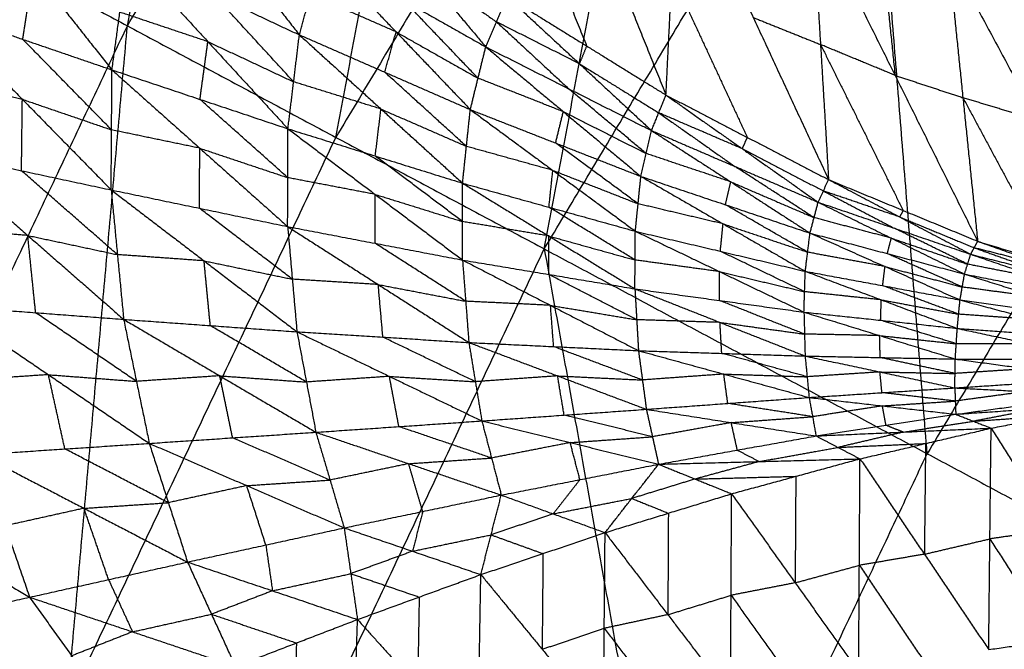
# Model space of a CAD drawing. Header units: millimetres. Extents: x -106 to 110, y -96 to 120.
# Tile 284 of 656: x -78.34 to -71.66, y 50.19 to 54.45. Entities that reach past the tile are written whole.
import ezdxf

# ---------------------------------------------------------------- set-up
doc = ezdxf.new("R2010")
doc.units = ezdxf.units.MM
doc.header["$MEASUREMENT"] = 0
doc.layers.add('Default', color=7, linetype='Continuous', true_color=0x000000)

msp = doc.modelspace()

# ---------------------------------------------------------------- linework, layer by layer
at = {"layer": 'Default'}
for points in [[(-77.6098, 54.411, 7.9444), (-76.6932, 59.1071, 8.5305), (-75.7767, 63.8032, 9.1165)], [(-77.6098, 54.411, 7.9444), (-75.3378, 58.2015, 7.9444), (-73.0659, 61.992, 7.9444)], [(-74.783, 52.9001, 6.9532), (-73.9245, 57.446, 7.4488), (-73.0659, 61.992, 7.9444)], [(-74.783, 52.9001, 6.9532), (-72.5919, 56.5557, 6.9532), (-70.4009, 60.2112, 6.9532)], [(-76.1964, 53.6555, 7.4488), (-75.7671, 55.9285, 7.6966), (-75.3378, 58.2015, 7.9444)], [(-73.9245, 57.446, 7.4488), (-75.0604, 55.5508, 7.4488), (-76.1964, 53.6555, 7.4488)], [(-72.1872, 51.5126, 6.2709), (-72.3896, 54.0341, 6.612), (-72.5919, 56.5557, 6.9532)], [(-80.485, 55.9478, 9.1165), (-79.0474, 55.1794, 8.5305), (-77.6098, 54.411, 7.9444)], [(-74.7806, 55.9869, 3.3485), (-74.3693, 54.9644, 3.6882), (-73.958, 53.942, 4.0279)], [(-77.3981, 55.5677, 4.6194), (-76.9209, 54.9588, 4.2273), (-76.4436, 54.3498, 3.8351)], [(-73.958, 53.942, 4.0279), (-73.9175, 54.7537, 3.4868), (-73.8769, 55.5654, 2.9456)], [(-73.8769, 55.5654, 2.9456), (-73.3662, 54.4673, 3.3021), (-72.8556, 53.3691, 3.6585)], [(-78.7799, 55.4553, 4.3486), (-78.247, 54.7839, 4.0264), (-77.7141, 54.1125, 3.7042)], [(-76.0778, 55.3371, 4.8434), (-75.6288, 54.8028, 4.4102), (-75.1799, 54.2685, 3.9769)], [(-74.9071, 55.2969, 3.8865), (-74.7015, 54.7857, 4.0563), (-74.4958, 54.2745, 4.2262)], [(-72.9651, 55.1997, 2.5707), (-72.9103, 54.2844, 3.1146), (-72.8556, 53.3691, 3.6585)], [(-72.9651, 55.1997, 2.5707), (-72.4049, 54.0756, 2.9614), (-71.8448, 52.9515, 3.3521)], [(-69.9962, 55.1682, 6.2709), (-71.0917, 53.3404, 6.2709), (-72.1872, 51.5126, 6.2709)], [(-72.5051, 55.0483, 2.3984), (-72.455, 54.562, 2.6799), (-72.4049, 54.0756, 2.9614)], [(-77.7141, 54.1125, 3.7042), (-77.6604, 54.5032, 3.8913), (-77.6067, 54.8939, 4.0784)], [(-77.6067, 54.8939, 4.0784), (-77.0638, 54.3037, 3.8024), (-76.521, 53.7135, 3.5264)], [(-77.6067, 54.8939, 4.0784), (-77.0252, 54.6219, 3.9567), (-76.4436, 54.3498, 3.8351)], [(-76.4436, 54.3498, 3.8351), (-76.3675, 54.6231, 4.0607), (-76.2914, 54.8965, 4.2863)], [(-76.2914, 54.8965, 4.2863), (-75.788, 54.3701, 3.9502), (-75.2846, 53.8437, 3.6141)], [(-76.2914, 54.8965, 4.2863), (-75.7356, 54.5825, 4.1316), (-75.1799, 54.2685, 3.9769)], [(-72.0451, 54.897, 2.2261), (-71.945, 53.9242, 2.7891), (-71.8448, 52.9515, 3.3521)], [(-72.0451, 54.897, 2.2261), (-71.4388, 53.7707, 2.6507), (-70.8324, 52.6444, 3.0754)], [(-78.3189, 54.3195, 3.8068), (-78.2829, 54.5517, 3.9166), (-78.247, 54.7839, 4.0264)], [(-75.6288, 54.8028, 4.4102), (-75.3678, 54.6203, 4.3054), (-75.1068, 54.4377, 4.2007)], [(-73.9175, 54.7537, 3.4868), (-73.6621, 54.2046, 3.665), (-73.4068, 53.6555, 3.8432)], [(-76.4823, 54.0317, 3.6808), (-76.7537, 54.3268, 3.8188), (-77.0252, 54.6219, 3.9567)], [(-75.788, 54.3701, 3.9502), (-76.0777, 54.4966, 4.0055), (-76.3675, 54.6231, 4.0607)], [(-75.1799, 54.2685, 3.9769), (-75.1068, 54.4377, 4.2007), (-75.0336, 54.6069, 4.4245)], [(-75.0336, 54.6069, 4.4245), (-74.5449, 54.1541, 4.0553), (-74.0561, 53.7014, 3.6862)], [(-75.0336, 54.6069, 4.4245), (-74.4958, 54.2745, 4.2262), (-73.958, 53.942, 4.0279)], [(-75.2322, 54.0561, 3.7955), (-75.4839, 54.3193, 3.9635), (-75.7356, 54.5825, 4.1316)], [(-78.9237, 54.5266, 3.9094), (-78.3217, 53.9132, 3.7094), (-77.7196, 53.2998, 3.5094)], [(-78.9237, 54.5266, 3.9094), (-78.3189, 54.3195, 3.8068), (-77.7141, 54.1125, 3.7042)], [(-77.0638, 54.3037, 3.8024), (-77.3621, 54.4035, 3.8468), (-77.6604, 54.5032, 3.8913)], [(-81.3887, 46.4212, 7.9444), (-79.4992, 50.4161, 7.9444), (-77.6098, 54.411, 7.9444)], [(-78.4274, 45.1946, 6.9532), (-78.0186, 49.8028, 7.4488), (-77.6098, 54.411, 7.9444)], [(-77.6098, 54.411, 7.9444), (-76.1964, 53.6555, 7.4488), (-74.783, 52.9001, 6.9532)], [(-75.1068, 54.4377, 4.2007), (-74.8624, 54.2113, 4.0161), (-74.618, 53.985, 3.8315)], [(-74.5449, 54.1541, 4.0553), (-74.8258, 54.2959, 4.128), (-75.1068, 54.4377, 4.2007)], [(-73.3662, 54.4673, 3.3021), (-73.1383, 54.3758, 3.2083), (-72.9103, 54.2844, 3.1146)], [(-76.521, 53.7135, 3.5264), (-76.4823, 54.0317, 3.6808), (-76.4436, 54.3498, 3.8351)], [(-76.4436, 54.3498, 3.8351), (-75.8904, 53.8475, 3.6019), (-75.3371, 53.3451, 3.3687)], [(-76.4436, 54.3498, 3.8351), (-75.8641, 54.0968, 3.7246), (-75.2846, 53.8437, 3.6141)], [(-75.8641, 54.0968, 3.7246), (-75.8261, 54.2334, 3.8374), (-75.788, 54.3701, 3.9502)], [(-75.788, 54.3701, 3.9502), (-75.5101, 54.2131, 3.8729), (-75.2322, 54.0561, 3.7955)], [(-77.7169, 53.7062, 3.6068), (-78.0179, 54.0129, 3.7068), (-78.3189, 54.3195, 3.8068)], [(-77.1175, 53.913, 3.6153), (-77.0907, 54.1084, 3.7089), (-77.0638, 54.3037, 3.8024)], [(-77.0638, 54.3037, 3.8024), (-76.7731, 54.1677, 3.7416), (-76.4823, 54.0317, 3.6808)], [(-74.4958, 54.2745, 4.2262), (-74.5204, 54.2143, 4.1408), (-74.5449, 54.1541, 4.0553)], [(-72.9103, 54.2844, 3.1146), (-72.6302, 53.7224, 3.31), (-72.3502, 53.1603, 3.5053)], [(-72.4049, 54.0756, 2.9614), (-72.6576, 54.18, 3.038), (-72.9103, 54.2844, 3.1146)], [(-75.2846, 53.8437, 3.6141), (-75.2322, 54.0561, 3.7955), (-75.1799, 54.2685, 3.9769)], [(-75.1799, 54.2685, 3.9769), (-74.654, 53.8297, 3.6926), (-74.1282, 53.3909, 3.4084)], [(-75.1799, 54.2685, 3.9769), (-74.618, 53.985, 3.8315), (-74.0561, 53.7014, 3.6862)], [(-74.5449, 54.1541, 4.0553), (-74.276, 53.9879, 3.9562), (-74.0071, 53.8217, 3.8571)], [(-77.7196, 53.2998, 3.5094), (-77.7169, 53.7062, 3.6068), (-77.7141, 54.1125, 3.7042)], [(-77.7141, 54.1125, 3.7042), (-77.1186, 53.5819, 3.5375), (-76.5231, 53.0512, 3.3709)], [(-77.7141, 54.1125, 3.7042), (-77.1175, 53.913, 3.6153), (-76.521, 53.7135, 3.5264)], [(-75.3109, 53.5944, 3.4914), (-75.5875, 53.8456, 3.608), (-75.8641, 54.0968, 3.7246)], [(-72.4049, 54.0756, 2.9614), (-72.1749, 53.9999, 2.8753), (-71.945, 53.9242, 2.7891)], [(-78.3217, 53.9132, 3.7094), (-78.6256, 53.9781, 3.7505), (-78.9295, 54.0431, 3.7916)], [(-75.8904, 53.8475, 3.6019), (-76.1863, 53.9396, 3.6414), (-76.4823, 54.0317, 3.6808)], [(-74.654, 53.8297, 3.6926), (-74.9431, 53.9429, 3.7441), (-75.2322, 54.0561, 3.7955)], [(-74.0922, 53.5461, 3.5473), (-74.3551, 53.7655, 3.6894), (-74.618, 53.985, 3.8315)], [(-74.0561, 53.7014, 3.6862), (-74.0071, 53.8217, 3.8571), (-73.958, 53.942, 4.0279)], [(-73.958, 53.942, 4.0279), (-73.4421, 53.579, 3.7209), (-72.9263, 53.216, 3.4139)], [(-73.958, 53.942, 4.0279), (-73.4068, 53.6555, 3.8432), (-72.8556, 53.3691, 3.6585)], [(-78.3275, 53.4297, 3.5916), (-78.3246, 53.6714, 3.6505), (-78.3217, 53.9132, 3.7094)], [(-78.3217, 53.9132, 3.7094), (-78.0193, 53.8097, 3.6581), (-77.7169, 53.7062, 3.6068)], [(-76.522, 53.3824, 3.4486), (-76.8198, 53.6477, 3.532), (-77.1175, 53.913, 3.6153)], [(-71.945, 53.9242, 2.7891), (-71.6418, 53.3611, 3.0014), (-71.3386, 52.798, 3.2137)], [(-71.4388, 53.7707, 2.6507), (-71.6919, 53.8475, 2.7199), (-71.945, 53.9242, 2.7891)], [(-75.929, 53.5293, 3.4476), (-75.9097, 53.6884, 3.5248), (-75.8904, 53.8475, 3.6019)], [(-75.8904, 53.8475, 3.6019), (-75.6006, 53.7209, 3.5467), (-75.3109, 53.5944, 3.4914)], [(-75.3371, 53.3451, 3.3687), (-75.3109, 53.5944, 3.4914), (-75.2846, 53.8437, 3.6141)], [(-75.2846, 53.8437, 3.6141), (-74.7252, 53.4318, 3.4186), (-74.1657, 53.0198, 3.2231)], [(-75.2846, 53.8437, 3.6141), (-74.7064, 53.6173, 3.5112), (-74.1282, 53.3909, 3.4084)], [(-74.7064, 53.6173, 3.5112), (-74.6802, 53.7235, 3.6019), (-74.654, 53.8297, 3.6926)], [(-74.654, 53.8297, 3.6926), (-74.3731, 53.6879, 3.6199), (-74.0922, 53.5461, 3.5473)], [(-74.0071, 53.8217, 3.8571), (-73.7491, 53.6402, 3.7036), (-73.4912, 53.4587, 3.5501)], [(-73.4421, 53.579, 3.7209), (-73.7246, 53.7003, 3.789), (-74.0071, 53.8217, 3.8571)], [(-77.1186, 53.5819, 3.5375), (-77.4177, 53.644, 3.5722), (-77.7169, 53.7062, 3.6068)], [(-76.5231, 53.0512, 3.3709), (-76.522, 53.3824, 3.4486), (-76.521, 53.7135, 3.5264)], [(-76.521, 53.7135, 3.5264), (-75.9293, 53.2691, 3.3881), (-75.3376, 52.8247, 3.2497)], [(-76.521, 53.7135, 3.5264), (-75.929, 53.5293, 3.4476), (-75.3371, 53.3451, 3.3687)], [(-74.1282, 53.3909, 3.4084), (-74.0922, 53.5461, 3.5473), (-74.0561, 53.7014, 3.6862)], [(-74.0561, 53.7014, 3.6862), (-73.5187, 53.3541, 3.45), (-72.9813, 53.0068, 3.2138)], [(-74.0561, 53.7014, 3.6862), (-73.4912, 53.4587, 3.5501), (-72.9263, 53.216, 3.4139)], [(-78.0186, 49.8028, 7.4488), (-77.1075, 51.7292, 7.4488), (-76.1964, 53.6555, 7.4488)], [(-74.147, 53.2053, 3.3157), (-74.4267, 53.4113, 3.4135), (-74.7064, 53.6173, 3.5112)], [(-73.4068, 53.6555, 3.8432), (-73.4245, 53.6173, 3.7821), (-73.4421, 53.579, 3.7209)], [(-78.9353, 53.5596, 3.6738), (-78.3275, 53.4297, 3.5916), (-77.7196, 53.2998, 3.5094)], [(-78.9353, 53.5596, 3.6738), (-78.2851, 52.9911, 3.5627), (-77.6349, 52.4225, 3.4517)], [(-77.1214, 53.1755, 3.4401), (-77.12, 53.3787, 3.4888), (-77.1186, 53.5819, 3.5375)], [(-77.1186, 53.5819, 3.5375), (-76.8203, 53.4821, 3.4931), (-76.522, 53.3824, 3.4486)], [(-74.7252, 53.4318, 3.4186), (-75.018, 53.5131, 3.455), (-75.3109, 53.5944, 3.4914)], [(-73.5187, 53.3541, 3.45), (-73.8054, 53.4501, 3.4986), (-74.0922, 53.5461, 3.5473)], [(-73.4421, 53.579, 3.7209), (-73.1665, 53.4358, 3.6286), (-72.8909, 53.2925, 3.5362)], [(-75.3374, 53.0849, 3.3092), (-75.6332, 53.3071, 3.3784), (-75.929, 53.5293, 3.4476)], [(-77.6773, 52.8612, 3.4805), (-78.0024, 53.1454, 3.5361), (-78.3275, 53.4297, 3.5916)], [(-74.7514, 53.1825, 3.2959), (-74.7383, 53.3071, 3.3573), (-74.7252, 53.4318, 3.4186)], [(-74.7252, 53.4318, 3.4186), (-74.4361, 53.3186, 3.3672), (-74.147, 53.2053, 3.3157)], [(-72.9538, 53.1114, 3.3139), (-73.2225, 53.2851, 3.432), (-73.4912, 53.4587, 3.5501)], [(-75.9293, 53.2691, 3.3881), (-76.2257, 53.3257, 3.4184), (-76.522, 53.3824, 3.4486)], [(-75.3376, 52.8247, 3.2497), (-75.3374, 53.0849, 3.3092), (-75.3371, 53.3451, 3.3687)], [(-75.3371, 53.3451, 3.3687), (-74.7529, 52.9873, 3.2532), (-74.1687, 52.6295, 3.1376)], [(-75.3371, 53.3451, 3.3687), (-74.7514, 53.1825, 3.2959), (-74.1657, 53.0198, 3.2231)], [(-74.1657, 53.0198, 3.2231), (-74.147, 53.2053, 3.3157), (-74.1282, 53.3909, 3.4084)], [(-74.1282, 53.3909, 3.4084), (-73.5709, 53.0695, 3.2456), (-73.0135, 52.7481, 3.0829)], [(-74.1282, 53.3909, 3.4084), (-73.5547, 53.1989, 3.3111), (-72.9813, 53.0068, 3.2138)], [(-73.5547, 53.1989, 3.3111), (-73.5367, 53.2765, 3.3805), (-73.5187, 53.3541, 3.45)], [(-73.5187, 53.3541, 3.45), (-73.2362, 53.2328, 3.3819), (-72.9538, 53.1114, 3.3139)], [(-72.9263, 53.216, 3.4139), (-72.8909, 53.2925, 3.5362), (-72.8556, 53.3691, 3.6585)], [(-72.8556, 53.3691, 3.6585), (-72.3738, 53.1163, 3.4201), (-71.8921, 52.8634, 3.1817)], [(-72.8556, 53.3691, 3.6585), (-72.3502, 53.1603, 3.5053), (-71.8448, 52.9515, 3.3521)], [(-77.7196, 53.2998, 3.5094), (-77.6773, 52.8612, 3.4805), (-77.6349, 52.4225, 3.4517)], [(-77.7196, 53.2998, 3.5094), (-77.1214, 53.1755, 3.4401), (-76.5231, 53.0512, 3.3709)], [(-77.7196, 53.2998, 3.5094), (-77.0898, 52.819, 3.4206), (-76.46, 52.3383, 3.3318)], [(-72.8909, 53.2925, 3.5362), (-72.6501, 53.1661, 3.417), (-72.4092, 53.0397, 3.2978)], [(-72.3738, 53.1163, 3.4201), (-72.6324, 53.2044, 3.4782), (-72.8909, 53.2925, 3.5362)], [(-75.9304, 52.938, 3.3103), (-75.9298, 53.1035, 3.3492), (-75.9293, 53.2691, 3.3881)], [(-75.9293, 53.2691, 3.3881), (-75.6333, 53.177, 3.3486), (-75.3374, 53.0849, 3.3092)], [(-73.5709, 53.0695, 3.2456), (-73.8589, 53.1374, 3.2807), (-74.147, 53.2053, 3.3157)], [(-72.9813, 53.0068, 3.2138), (-72.9538, 53.1114, 3.3139), (-72.9263, 53.216, 3.4139)], [(-72.9263, 53.216, 3.4139), (-72.43, 52.9727, 3.2275), (-71.9338, 52.7294, 3.0411)], [(-72.9263, 53.216, 3.4139), (-72.4092, 53.0397, 3.2978), (-71.8921, 52.8634, 3.1817)], [(-76.4916, 52.6948, 3.3513), (-76.8065, 52.9351, 3.3957), (-77.1214, 53.1755, 3.4401)], [(-74.1672, 52.8246, 3.1804), (-74.4593, 53.0036, 3.2382), (-74.7514, 53.1825, 3.2959)], [(-72.9974, 52.8775, 3.1484), (-73.2761, 53.0382, 3.2297), (-73.5547, 53.1989, 3.3111)], [(-72.3502, 53.1603, 3.5053), (-72.362, 53.1383, 3.4627), (-72.3738, 53.1163, 3.4201)], [(-74.7529, 52.9873, 3.2532), (-75.0451, 53.0361, 3.2812), (-75.3374, 53.0849, 3.3092)], [(-72.43, 52.9727, 3.2275), (-72.6919, 53.0421, 3.2707), (-72.9538, 53.1114, 3.3139)], [(-72.3738, 53.1163, 3.4201), (-72.1211, 53.0119, 3.3435), (-71.8684, 52.9075, 3.2669)], [(-78.2851, 52.9911, 3.5627), (-78.5835, 53.0137, 3.5983), (-78.8819, 53.0363, 3.6339)], [(-76.5231, 53.0512, 3.3709), (-76.4916, 52.6948, 3.3513), (-76.46, 52.3383, 3.3318)], [(-76.5231, 53.0512, 3.3709), (-75.9304, 52.938, 3.3103), (-75.3376, 52.8247, 3.2497)], [(-76.5231, 53.0512, 3.3709), (-75.9088, 52.6585, 3.2982), (-75.2945, 52.2658, 3.2256)], [(-74.1687, 52.6295, 3.1376), (-74.1672, 52.8246, 3.1804), (-74.1657, 53.0198, 3.2231)], [(-74.1657, 53.0198, 3.2231), (-73.5941, 52.7457, 3.125), (-73.0225, 52.4715, 3.0268)], [(-74.1657, 53.0198, 3.2231), (-73.5896, 52.884, 3.153), (-73.0135, 52.7481, 3.0829)], [(-73.5896, 52.884, 3.153), (-73.5802, 52.9767, 3.1993), (-73.5709, 53.0695, 3.2456)], [(-73.5709, 53.0695, 3.2456), (-73.2841, 52.9735, 3.197), (-72.9974, 52.8775, 3.1484)], [(-73.0135, 52.7481, 3.0829), (-72.9974, 52.8775, 3.1484), (-72.9813, 53.0068, 3.2138)], [(-72.9813, 53.0068, 3.2138), (-72.4728, 52.7803, 3.0829), (-71.9644, 52.5538, 2.9519)], [(-72.9813, 53.0068, 3.2138), (-72.4575, 52.8681, 3.1275), (-71.9338, 52.7294, 3.0411)], [(-71.913, 52.7964, 3.1114), (-72.1611, 52.918, 3.2046), (-72.4092, 53.0397, 3.2978)], [(-78.2317, 52.4677, 3.5228), (-78.2584, 52.7294, 3.5428), (-78.2851, 52.9911, 3.5627)], [(-78.2851, 52.9911, 3.5627), (-77.9812, 52.9261, 3.5216), (-77.6773, 52.8612, 3.4805)], [(-75.316, 52.5453, 3.2377), (-75.6232, 52.7416, 3.274), (-75.9304, 52.938, 3.3103)], [(-74.7532, 52.7271, 3.1937), (-74.753, 52.8572, 3.2234), (-74.7529, 52.9873, 3.2532)], [(-74.7529, 52.9873, 3.2532), (-74.4601, 52.906, 3.2168), (-74.1672, 52.8246, 3.1804)], [(-72.4575, 52.8681, 3.1275), (-72.4438, 52.9204, 3.1775), (-72.43, 52.9727, 3.2275)], [(-72.43, 52.9727, 3.2275), (-72.1715, 52.8845, 3.1695), (-71.913, 52.7964, 3.1114)], [(-71.8921, 52.8634, 3.1817), (-71.8684, 52.9075, 3.2669), (-71.8448, 52.9515, 3.3521)], [(-71.8448, 52.9515, 3.3521), (-71.3559, 52.778, 3.1584), (-70.8671, 52.6044, 2.9646)], [(-71.8448, 52.9515, 3.3521), (-71.3386, 52.798, 3.2137), (-70.8324, 52.6444, 3.0754)], [(-78.4274, 45.1946, 6.9532), (-76.6052, 49.0473, 6.9532), (-74.783, 52.9001, 6.9532)], [(-74.783, 52.9001, 6.9532), (-73.886, 47.921, 6.2709), (-72.9889, 42.9419, 5.5886)], [(-74.783, 52.9001, 6.9532), (-72.1872, 51.5126, 6.2709), (-69.5915, 50.1251, 5.5886)], [(-73.018, 52.6098, 3.0549), (-73.3038, 52.7469, 3.1039), (-73.5896, 52.884, 3.153)], [(-72.4728, 52.7803, 3.0829), (-72.7351, 52.8289, 3.1156), (-72.9974, 52.8775, 3.1484)], [(-71.8684, 52.9075, 3.2669), (-71.624, 52.8207, 3.1701), (-71.3796, 52.7339, 3.0732)], [(-71.3559, 52.778, 3.1584), (-71.6122, 52.8427, 3.2126), (-71.8684, 52.9075, 3.2669)], [(-77.0898, 52.819, 3.4206), (-77.3836, 52.8401, 3.4506), (-77.6773, 52.8612, 3.4805)], [(-77.0475, 52.3804, 3.3917), (-77.0687, 52.5997, 3.4062), (-77.0898, 52.819, 3.4206)], [(-77.0898, 52.819, 3.4206), (-76.7907, 52.7569, 3.386), (-76.4916, 52.6948, 3.3513)], [(-75.3376, 52.8247, 3.2497), (-75.316, 52.5453, 3.2377), (-75.2945, 52.2658, 3.2256)], [(-75.3376, 52.8247, 3.2497), (-74.7532, 52.7271, 3.1937), (-74.1687, 52.6295, 3.1376)], [(-75.3376, 52.8247, 3.2497), (-74.7411, 52.5176, 3.1875), (-74.1446, 52.2105, 3.1254)], [(-73.5941, 52.7457, 3.125), (-73.8807, 52.7852, 3.1527), (-74.1672, 52.8246, 3.1804)], [(-71.9491, 52.6416, 2.9965), (-72.2033, 52.7548, 3.062), (-72.4575, 52.8681, 3.1275)], [(-71.9338, 52.7294, 3.0411), (-71.913, 52.7964, 3.1114), (-71.8921, 52.8634, 3.1817)], [(-71.8921, 52.8634, 3.1817), (-71.3974, 52.6953, 3.0267), (-70.9028, 52.5271, 2.8716)], [(-71.8921, 52.8634, 3.1817), (-71.3796, 52.7339, 3.0732), (-70.8671, 52.6044, 2.9646)], [(-73.5956, 52.5505, 3.0822), (-73.5949, 52.6481, 3.1036), (-73.5941, 52.7457, 3.125)], [(-73.5941, 52.7457, 3.125), (-73.3061, 52.6777, 3.0899), (-73.018, 52.6098, 3.0549)], [(-73.0225, 52.4715, 3.0268), (-73.018, 52.6098, 3.0549), (-73.0135, 52.7481, 3.0829)], [(-73.0135, 52.7481, 3.0829), (-72.4983, 52.5547, 3.0007), (-71.9831, 52.3614, 2.9184)], [(-73.0135, 52.7481, 3.0829), (-72.489, 52.6509, 3.0174), (-71.9644, 52.5538, 2.9519)], [(-72.489, 52.6509, 3.0174), (-72.4809, 52.7156, 3.0502), (-72.4728, 52.7803, 3.0829)], [(-72.4728, 52.7803, 3.0829), (-72.211, 52.7109, 3.0397), (-71.9491, 52.6416, 2.9965)], [(-71.3974, 52.6953, 3.0267), (-71.6552, 52.7458, 3.069), (-71.913, 52.7964, 3.1114)], [(-75.9088, 52.6585, 3.2982), (-76.2002, 52.6766, 3.3248), (-76.4916, 52.6948, 3.3513)], [(-74.1566, 52.42, 3.1315), (-74.4549, 52.5735, 3.1626), (-74.7532, 52.7271, 3.1937)], [(-71.9644, 52.5538, 2.9519), (-71.9491, 52.6416, 2.9965), (-71.9338, 52.7294, 3.0411)], [(-71.9338, 52.7294, 3.0411), (-71.4345, 52.5724, 2.9283), (-70.9353, 52.4154, 2.8154)], [(-71.9338, 52.7294, 3.0411), (-71.4183, 52.6282, 2.9564), (-70.9028, 52.5271, 2.8716)], [(-75.8772, 52.302, 3.2787), (-75.893, 52.4803, 3.2885), (-75.9088, 52.6585, 3.2982)], [(-75.9088, 52.6585, 3.2982), (-75.6124, 52.6019, 3.2679), (-75.316, 52.5453, 3.2377)], [(-74.1687, 52.6295, 3.1376), (-74.1566, 52.42, 3.1315), (-74.1446, 52.2105, 3.1254)], [(-74.1687, 52.6295, 3.1376), (-73.5956, 52.5505, 3.0822), (-73.0225, 52.4715, 3.0268)], [(-74.1687, 52.6295, 3.1376), (-73.5918, 52.4019, 3.0804), (-73.0149, 52.1742, 3.0232)], [(-72.4983, 52.5547, 3.0007), (-72.7582, 52.5823, 3.0278), (-73.018, 52.6098, 3.0549)], [(-71.9738, 52.4576, 2.9352), (-72.2314, 52.5543, 2.9763), (-72.489, 52.6509, 3.0174)], [(-71.4345, 52.5724, 2.9283), (-71.6918, 52.607, 2.9624), (-71.9491, 52.6416, 2.9965)], [(-74.7411, 52.5176, 3.1875), (-75.0286, 52.5314, 3.2126), (-75.316, 52.5453, 3.2377)], [(-73.0187, 52.3229, 3.025), (-73.3072, 52.4367, 3.0536), (-73.5956, 52.5505, 3.0822)], [(-72.5028, 52.4165, 2.9726), (-72.5006, 52.4856, 2.9866), (-72.4983, 52.5547, 3.0007)], [(-72.4983, 52.5547, 3.0007), (-72.236, 52.5062, 2.9679), (-71.9738, 52.4576, 2.9352)], [(-71.9831, 52.3614, 2.9184), (-71.9738, 52.4576, 2.9352), (-71.9644, 52.5538, 2.9519)], [(-71.9644, 52.5538, 2.9519), (-71.4638, 52.421, 2.8755), (-70.9632, 52.2882, 2.7992)], [(-71.9644, 52.5538, 2.9519), (-71.4499, 52.4846, 2.8837), (-70.9353, 52.4154, 2.8154)], [(-78.8285, 52.5129, 3.594), (-78.2317, 52.4677, 3.5228), (-77.6349, 52.4225, 3.4517)], [(-78.8285, 52.5129, 3.594), (-78.1448, 52.0477, 3.5799), (-77.4612, 51.5825, 3.5657)], [(-74.7195, 52.2381, 3.1755), (-74.7303, 52.3779, 3.1815), (-74.7411, 52.5176, 3.1875)], [(-74.7411, 52.5176, 3.1875), (-74.4489, 52.4688, 3.1595), (-74.1566, 52.42, 3.1315)], [(-73.0225, 52.4715, 3.0268), (-73.0187, 52.3229, 3.025), (-73.0149, 52.1742, 3.0232)], [(-73.0225, 52.4715, 3.0268), (-72.5095, 52.3127, 2.9743), (-71.9965, 52.1538, 2.9219)], [(-73.0225, 52.4715, 3.0268), (-72.5028, 52.4165, 2.9726), (-71.9831, 52.3614, 2.9184)], [(-77.5481, 52.0025, 3.5087), (-77.8899, 52.2351, 3.5158), (-78.2317, 52.4677, 3.5228)], [(-77.6349, 52.4225, 3.4517), (-77.5481, 52.0025, 3.5087), (-77.4612, 51.5825, 3.5657)], [(-77.6349, 52.4225, 3.4517), (-77.0475, 52.3804, 3.3917), (-76.46, 52.3383, 3.3318)], [(-77.6349, 52.4225, 3.4517), (-76.9832, 52.0402, 3.4449), (-76.3316, 51.6579, 3.4381)], [(-73.5918, 52.4019, 3.0804), (-73.8742, 52.4109, 3.106), (-74.1566, 52.42, 3.1315)], [(-71.9898, 52.2576, 2.9202), (-72.2463, 52.337, 2.9464), (-72.5028, 52.4165, 2.9726)], [(-71.4638, 52.421, 2.8755), (-71.7188, 52.4393, 2.9054), (-71.9738, 52.4576, 2.9352)], [(-76.3958, 51.9981, 3.3849), (-76.7216, 52.1892, 3.3883), (-77.0475, 52.3804, 3.3917)], [(-76.46, 52.3383, 3.3318), (-76.3958, 51.9981, 3.3849), (-76.3316, 51.6579, 3.4381)], [(-76.46, 52.3383, 3.3318), (-75.8772, 52.302, 3.2787), (-75.2945, 52.2658, 3.2256)], [(-76.46, 52.3383, 3.3318), (-75.8332, 52.0364, 3.3259), (-75.2065, 51.7345, 3.3201)], [(-73.5797, 52.1924, 3.0743), (-73.5858, 52.2971, 3.0774), (-73.5918, 52.4019, 3.0804)], [(-73.5918, 52.4019, 3.0804), (-73.3053, 52.3624, 3.0527), (-73.0187, 52.3229, 3.025)], [(-71.9965, 52.1538, 2.9219), (-71.9898, 52.2576, 2.9202), (-71.9831, 52.3614, 2.9184)], [(-71.9831, 52.3614, 2.9184), (-71.4882, 52.2561, 2.8628), (-70.9932, 52.1507, 2.8072)], [(-71.9831, 52.3614, 2.9184), (-71.4732, 52.3248, 2.8588), (-70.9632, 52.2882, 2.7992)], [(-75.2505, 52.0002, 3.2728), (-75.5638, 52.1511, 3.2758), (-75.8772, 52.302, 3.2787)], [(-72.5095, 52.3127, 2.9743), (-72.7641, 52.3178, 2.9997), (-73.0187, 52.3229, 3.025)], [(-72.5057, 52.164, 2.9726), (-72.5076, 52.2384, 2.9735), (-72.5095, 52.3127, 2.9743)], [(-72.5095, 52.3127, 2.9743), (-72.2497, 52.2851, 2.9473), (-71.9898, 52.2576, 2.9202)], [(-75.2945, 52.2658, 3.2256), (-75.2505, 52.0002, 3.2728), (-75.2065, 51.7345, 3.3201)], [(-75.2945, 52.2658, 3.2256), (-74.7195, 52.2381, 3.1755), (-74.1446, 52.2105, 3.1254)], [(-75.2945, 52.2658, 3.2256), (-74.6927, 52.0396, 3.2156), (-74.091, 51.8134, 3.2056)], [(-74.1178, 52.0119, 3.1655), (-74.4186, 52.125, 3.1705), (-74.7195, 52.2381, 3.1755)], [(-74.1446, 52.2105, 3.1254), (-74.1178, 52.0119, 3.1655), (-74.091, 51.8134, 3.2056)], [(-74.1446, 52.2105, 3.1254), (-73.5797, 52.1924, 3.0743), (-73.0149, 52.1742, 3.0232)], [(-74.1446, 52.2105, 3.1254), (-73.566, 52.0519, 3.1066), (-72.9875, 51.8934, 3.0878)], [(-71.4882, 52.2561, 2.8628), (-71.739, 52.2568, 2.8915), (-71.9898, 52.2576, 2.9202)], [(-73.0012, 52.0338, 3.0555), (-73.2905, 52.1131, 3.0649), (-73.5797, 52.1924, 3.0743)], [(-73.0149, 52.1742, 3.0232), (-73.0012, 52.0338, 3.0555), (-72.9875, 51.8934, 3.0878)], [(-73.0149, 52.1742, 3.0232), (-72.5074, 52.0663, 2.9991), (-71.9998, 51.9583, 2.975)], [(-73.0149, 52.1742, 3.0232), (-72.5057, 52.164, 2.9726), (-71.9965, 52.1538, 2.9219)], [(-71.9981, 52.0561, 2.9484), (-72.2519, 52.11, 2.9605), (-72.5057, 52.164, 2.9726)], [(-71.9998, 51.9583, 2.975), (-71.9981, 52.0561, 2.9484), (-71.9965, 52.1538, 2.9219)], [(-71.9965, 52.1538, 2.9219), (-71.508, 52.088, 2.8859), (-71.0194, 52.0223, 2.8498)], [(-71.9965, 52.1538, 2.9219), (-71.4949, 52.1523, 2.8646), (-70.9932, 52.1507, 2.8072)], [(-71.508, 52.088, 2.8859), (-71.753, 52.0721, 2.9171), (-71.9981, 52.0561, 2.9484)], [(-78.1448, 52.0477, 3.5799), (-78.431, 52.0289, 3.6162), (-78.7171, 52.0101, 3.6526)], [(-78.0335, 51.5449, 3.6385), (-78.0892, 51.7963, 3.6092), (-78.1448, 52.0477, 3.5799)], [(-78.1448, 52.0477, 3.5799), (-77.8465, 52.0251, 3.5443), (-77.5481, 52.0025, 3.5087)], [(-76.9832, 52.0402, 3.4449), (-77.2657, 52.0214, 3.4768), (-77.5481, 52.0025, 3.5087)], [(-76.8964, 51.6202, 3.5019), (-76.9398, 51.8302, 3.4734), (-76.9832, 52.0402, 3.4449)], [(-76.9832, 52.0402, 3.4449), (-76.6895, 52.0191, 3.4149), (-76.3958, 51.9981, 3.3849)], [(-75.8332, 52.0364, 3.3259), (-76.1145, 52.0172, 3.3554), (-76.3958, 51.9981, 3.3849)], [(-75.769, 51.6962, 3.3791), (-75.8011, 51.8663, 3.3525), (-75.8332, 52.0364, 3.3259)], [(-75.8332, 52.0364, 3.3259), (-75.5418, 52.0183, 3.2994), (-75.2505, 52.0002, 3.2728)], [(-74.6927, 52.0396, 3.2156), (-74.9716, 52.0199, 3.2442), (-75.2505, 52.0002, 3.2728)], [(-74.6487, 51.774, 3.2628), (-74.6707, 51.9068, 3.2392), (-74.6927, 52.0396, 3.2156)], [(-74.6927, 52.0396, 3.2156), (-74.4052, 52.0258, 3.1905), (-74.1178, 52.0119, 3.1655)], [(-73.566, 52.0519, 3.1066), (-73.8419, 52.0319, 3.136), (-74.1178, 52.0119, 3.1655)], [(-73.5392, 51.8534, 3.1467), (-73.5526, 51.9527, 3.1266), (-73.566, 52.0519, 3.1066)], [(-73.566, 52.0519, 3.1066), (-73.2836, 52.0429, 3.0811), (-73.0012, 52.0338, 3.0555)], [(-72.5074, 52.0663, 2.9991), (-72.7543, 52.05, 3.0273), (-73.0012, 52.0338, 3.0555)], [(-72.4936, 51.9259, 3.0314), (-72.5005, 51.9961, 3.0153), (-72.5074, 52.0663, 2.9991)], [(-72.5074, 52.0663, 2.9991), (-72.2527, 52.0612, 2.9738), (-71.9981, 52.0561, 2.9484)], [(-71.9998, 51.9583, 2.975), (-71.5096, 51.9903, 2.9124), (-71.0194, 52.0223, 2.8498)], [(-72.9875, 51.8934, 3.0878), (-72.4936, 51.9259, 3.0314), (-71.9998, 51.9583, 2.975)], [(-71.9998, 51.9583, 2.975), (-71.9965, 51.869, 3.0263), (-71.9932, 51.7797, 3.0776)], [(-71.9998, 51.9583, 2.975), (-71.5209, 51.9332, 2.9509), (-71.042, 51.9082, 2.9269)], [(-74.091, 51.8134, 3.2056), (-73.5392, 51.8534, 3.1467), (-72.9875, 51.8934, 3.0878)], [(-72.9875, 51.8934, 3.0878), (-72.9641, 51.7632, 3.1541), (-72.9406, 51.6329, 3.2204)], [(-72.9875, 51.8934, 3.0878), (-72.4904, 51.8366, 3.0827), (-71.9932, 51.7797, 3.0776)], [(-71.9965, 51.869, 3.0263), (-72.2451, 51.8974, 3.0288), (-72.4936, 51.9259, 3.0314)], [(-71.5209, 51.9332, 2.9509), (-71.7587, 51.9011, 2.9886), (-71.9965, 51.869, 3.0263)], [(-71.9932, 51.7797, 3.0776), (-71.5176, 51.844, 3.0022), (-71.042, 51.9082, 2.9269)], [(-75.2065, 51.7345, 3.3201), (-74.6487, 51.774, 3.2628), (-74.091, 51.8134, 3.2056)], [(-74.091, 51.8134, 3.2056), (-74.0497, 51.6273, 3.2918), (-74.0084, 51.4411, 3.378)], [(-74.091, 51.8134, 3.2056), (-73.5158, 51.7232, 3.213), (-72.9406, 51.6329, 3.2204)], [(-72.9641, 51.7632, 3.1541), (-73.2516, 51.8083, 3.1504), (-73.5392, 51.8534, 3.1467)], [(-72.4904, 51.8366, 3.0827), (-72.7272, 51.7999, 3.1184), (-72.9641, 51.7632, 3.1541)], [(-72.4904, 51.8366, 3.0827), (-72.2434, 51.8528, 3.0545), (-71.9965, 51.869, 3.0263)], [(-72.4669, 51.7063, 3.149), (-72.4786, 51.7715, 3.1158), (-72.4904, 51.8366, 3.0827)], [(-71.9932, 51.7797, 3.0776), (-71.4223, 51.8194, 3.0293), (-70.8515, 51.8591, 2.981)], [(-71.4223, 51.8194, 3.0293), (-71.6479, 51.776, 3.0755), (-71.8734, 51.7326, 3.1217)], [(-71.7536, 51.6855, 3.1657), (-71.3025, 51.7723, 3.0733), (-70.8515, 51.8591, 2.981)], [(-74.0497, 51.6273, 3.2918), (-74.3492, 51.7006, 3.2773), (-74.6487, 51.774, 3.2628)], [(-73.5158, 51.7232, 3.213), (-73.2399, 51.7432, 3.1835), (-72.9641, 51.7632, 3.1541)], [(-72.9406, 51.6329, 3.2204), (-72.4669, 51.7063, 3.149), (-71.9932, 51.7797, 3.0776)], [(-71.9932, 51.7797, 3.0776), (-71.8734, 51.7326, 3.1217), (-71.7536, 51.6855, 3.1657)], [(-71.8734, 51.7326, 3.1217), (-71.588, 51.7525, 3.0975), (-71.3025, 51.7723, 3.0733)], [(-76.3316, 51.6579, 3.4381), (-75.769, 51.6962, 3.3791), (-75.2065, 51.7345, 3.3201)], [(-75.1406, 51.4834, 3.4266), (-75.4548, 51.5898, 3.4029), (-75.769, 51.6962, 3.3791)], [(-75.2065, 51.7345, 3.3201), (-75.1406, 51.4834, 3.4266), (-75.0747, 51.2322, 3.5332)], [(-75.2065, 51.7345, 3.3201), (-74.6074, 51.5878, 3.3491), (-74.0084, 51.4411, 3.378)], [(-73.5158, 51.7232, 3.213), (-73.7827, 51.6752, 3.2524), (-74.0497, 51.6273, 3.2918)], [(-73.4745, 51.537, 3.2992), (-73.4951, 51.6301, 3.2561), (-73.5158, 51.7232, 3.213)], [(-72.9406, 51.6329, 3.2204), (-72.3471, 51.6592, 3.193), (-71.7536, 51.6855, 3.1657)], [(-72.6426, 51.4777, 3.3509), (-72.1981, 51.5816, 3.2583), (-71.7536, 51.6855, 3.1657)], [(-72.4669, 51.7063, 3.149), (-72.407, 51.6828, 3.171), (-72.3471, 51.6592, 3.193)], [(-72.3471, 51.6592, 3.193), (-72.1103, 51.6959, 3.1574), (-71.8734, 51.7326, 3.1217)], [(-71.7699, 50.1856, 1.4521), (-71.7617, 50.9356, 2.3089), (-71.7536, 51.6855, 3.1657)], [(-71.7536, 51.6855, 3.1657), (-71.3153, 50.9994, 2.1959), (-70.877, 50.3132, 1.226)], [(-77.4612, 51.5825, 3.5657), (-76.8964, 51.6202, 3.5019), (-76.3316, 51.6579, 3.4381)], [(-76.2357, 51.334, 3.5641), (-76.5661, 51.4771, 3.533), (-76.8964, 51.6202, 3.5019)], [(-76.3316, 51.6579, 3.4381), (-76.2357, 51.334, 3.5641), (-76.1399, 51.0101, 3.6901)], [(-76.3316, 51.6579, 3.4381), (-75.7031, 51.445, 3.4856), (-75.0747, 51.2322, 3.5332)], [(-74.6074, 51.5878, 3.3491), (-74.3286, 51.6075, 3.3204), (-74.0497, 51.6273, 3.2918)], [(-74.0084, 51.4411, 3.378), (-73.4745, 51.537, 3.2992), (-72.9406, 51.6329, 3.2204)], [(-72.9406, 51.6329, 3.2204), (-72.7916, 51.5553, 3.2856), (-72.6426, 51.4777, 3.3509)], [(-72.3471, 51.6592, 3.193), (-72.5694, 51.6073, 3.2393), (-72.7916, 51.5553, 3.2856)], [(-78.6057, 51.5072, 3.7112), (-78.0335, 51.5449, 3.6385), (-77.4612, 51.5825, 3.5657)], [(-77.3316, 51.1805, 3.7093), (-77.6825, 51.3627, 3.6739), (-78.0335, 51.5449, 3.6385)], [(-77.4612, 51.5825, 3.5657), (-77.3316, 51.1805, 3.7093), (-77.202, 50.7785, 3.8529)], [(-77.4612, 51.5825, 3.5657), (-76.8006, 51.2963, 3.6279), (-76.1399, 51.0101, 3.6901)], [(-74.6074, 51.5878, 3.3491), (-74.874, 51.5356, 3.3878), (-75.1406, 51.4834, 3.4266)], [(-74.5415, 51.3367, 3.4556), (-74.5745, 51.4622, 3.4023), (-74.6074, 51.5878, 3.3491)], [(-73.4745, 51.537, 3.2992), (-73.4, 51.4982, 3.3318), (-73.3255, 51.4594, 3.3644)], [(-73.3255, 51.4594, 3.3644), (-73.0585, 51.5074, 3.325), (-72.7916, 51.5553, 3.2856)], [(-72.7916, 51.5553, 3.2856), (-72.4948, 51.5685, 3.272), (-72.1981, 51.5816, 3.2583)], [(-72.1981, 51.5816, 3.2583), (-72.2022, 51.2066, 2.8299), (-72.2062, 50.8317, 2.4015)], [(-78.6057, 51.5072, 3.7112), (-78.4391, 51.0238, 3.8697), (-78.2724, 50.5404, 4.0282)], [(-78.6057, 51.5072, 3.7112), (-77.9039, 51.1428, 3.7821), (-77.202, 50.7785, 3.8529)], [(-75.7031, 51.445, 3.4856), (-75.4218, 51.4642, 3.4561), (-75.1406, 51.4834, 3.4266)], [(-74.0084, 51.4411, 3.378), (-73.3255, 51.4594, 3.3644), (-72.6426, 51.4777, 3.3509)], [(-73.886, 47.921, 6.2709), (-73.0366, 49.7168, 6.2709), (-72.1872, 51.5126, 6.2709)], [(-73.5131, 51.241, 3.5351), (-73.0778, 51.3594, 3.443), (-72.6426, 51.4777, 3.3509)], [(-72.6515, 50.035, 1.6936), (-72.647, 50.7563, 2.5222), (-72.6426, 51.4777, 3.3509)], [(-72.6426, 51.4777, 3.3509), (-72.2062, 50.8317, 2.4015), (-71.7699, 50.1856, 1.4521)], [(-79.7534, 51.4275, 3.8793), (-79.0129, 50.9839, 3.9537), (-78.2724, 50.5404, 4.0282)], [(-75.7031, 51.445, 3.4856), (-75.9694, 51.3895, 3.5249), (-76.2357, 51.334, 3.5641)], [(-75.6073, 51.1212, 3.6116), (-75.6552, 51.2831, 3.5486), (-75.7031, 51.445, 3.4856)], [(-75.0747, 51.2322, 3.5332), (-74.5415, 51.3367, 3.4556), (-74.0084, 51.4411, 3.378)], [(-74.3708, 50.9779, 3.7197), (-74.1896, 51.2095, 3.5489), (-74.0084, 51.4411, 3.378)], [(-74.0084, 51.4411, 3.378), (-73.7607, 51.341, 3.4566), (-73.5131, 51.241, 3.5351)], [(-73.3255, 51.4594, 3.3644), (-73.5431, 51.4002, 3.4105), (-73.7607, 51.341, 3.4566)], [(-74.5415, 51.3367, 3.4556), (-74.6321, 51.2209, 3.541), (-74.7227, 51.1051, 3.6264)], [(-73.7607, 51.341, 3.4566), (-73.9752, 51.2753, 3.5027), (-74.1896, 51.2095, 3.5489)], [(-73.7607, 51.341, 3.4566), (-73.4193, 51.3502, 3.4498), (-73.0778, 51.3594, 3.443)], [(-73.0778, 51.3594, 3.443), (-73.0801, 50.9987, 3.0287), (-73.0823, 50.638, 2.6143)], [(-76.8006, 51.2963, 3.6279), (-77.0661, 51.2384, 3.6686), (-77.3316, 51.1805, 3.7093)], [(-76.8006, 51.2963, 3.6279), (-76.5181, 51.3152, 3.596), (-76.2357, 51.334, 3.5641)], [(-76.671, 50.8943, 3.7715), (-76.7358, 51.0953, 3.6997), (-76.8006, 51.2963, 3.6279)], [(-76.1399, 51.0101, 3.6901), (-75.6073, 51.1212, 3.6116), (-75.0747, 51.2322, 3.5332)], [(-75.2131, 50.6936, 3.9042), (-75.1439, 50.9629, 3.7187), (-75.0747, 51.2322, 3.5332)], [(-75.0747, 51.2322, 3.5332), (-74.7227, 51.1051, 3.6264), (-74.3708, 50.9779, 3.7197)], [(-74.7227, 51.1051, 3.6264), (-74.4562, 51.1573, 3.5877), (-74.1896, 51.2095, 3.5489)], [(-74.3708, 50.9779, 3.7197), (-73.9419, 51.1094, 3.6274), (-73.5131, 51.241, 3.5351)], [(-74.1896, 51.2095, 3.5489), (-74.0658, 51.1595, 3.5881), (-73.9419, 51.1094, 3.6274)], [(-73.5202, 49.866, 1.9497), (-73.5167, 50.5535, 2.7424), (-73.5131, 51.241, 3.5351)], [(-73.5131, 51.241, 3.5351), (-73.0823, 50.638, 2.6143), (-72.6515, 50.035, 1.6936)], [(-77.9039, 51.1428, 3.7821), (-78.1715, 51.0833, 3.8259), (-78.4391, 51.0238, 3.8697)], [(-77.9039, 51.1428, 3.7821), (-77.6178, 51.1617, 3.7457), (-77.3316, 51.1805, 3.7093)], [(-77.7372, 50.6594, 3.9405), (-77.8206, 50.9011, 3.8613), (-77.9039, 51.1428, 3.7821)], [(-75.6073, 51.1212, 3.6116), (-75.6419, 50.9865, 3.7044), (-75.6765, 50.8519, 3.7972)], [(-74.7227, 51.1051, 3.6264), (-74.9333, 51.034, 3.6726), (-75.1439, 50.9629, 3.7187)], [(-73.9419, 51.1094, 3.6274), (-73.9437, 50.7657, 3.2311), (-73.9455, 50.422, 2.8347)], [(-77.202, 50.7785, 3.8529), (-76.671, 50.8943, 3.7715), (-76.1399, 51.0101, 3.6901)], [(-76.1399, 51.0101, 3.6901), (-76.0947, 50.6997, 3.8905), (-76.0495, 50.3893, 4.091)], [(-76.1399, 51.0101, 3.6901), (-75.6765, 50.8519, 3.7972), (-75.2131, 50.6936, 3.9042)], [(-75.6765, 50.8519, 3.7972), (-75.4102, 50.9074, 3.7579), (-75.1439, 50.9629, 3.7187)], [(-75.2131, 50.6936, 3.9042), (-74.792, 50.8358, 3.812), (-74.3708, 50.9779, 3.7197)], [(-75.1439, 50.9629, 3.7187), (-74.9679, 50.8993, 3.7653), (-74.792, 50.8358, 3.812)], [(-74.3822, 49.6816, 2.2208), (-74.3765, 50.3297, 2.9703), (-74.3708, 50.9779, 3.7197)], [(-74.3708, 50.9779, 3.7197), (-73.9455, 50.422, 2.8347), (-73.5202, 49.866, 1.9497)], [(-72.2062, 50.8317, 2.4015), (-71.984, 50.8836, 2.3552), (-71.7617, 50.9356, 2.3089)], [(-71.3153, 50.9994, 2.1959), (-71.5385, 50.9675, 2.2524), (-71.7617, 50.9356, 2.3089)], [(-71.7617, 50.9356, 2.3089), (-71.5426, 50.5925, 1.824), (-71.3234, 50.2494, 1.339)], [(-76.671, 50.8943, 3.7715), (-76.6484, 50.7391, 3.8717), (-76.6258, 50.5839, 3.972)], [(-75.6765, 50.8519, 3.7972), (-75.8856, 50.7758, 3.8439), (-76.0947, 50.6997, 3.8905)], [(-74.792, 50.8358, 3.812), (-74.7948, 50.5117, 3.4372), (-74.7977, 50.1876, 3.0625)], [(-72.2062, 50.8317, 2.4015), (-72.4266, 50.794, 2.4618), (-72.647, 50.7563, 2.5222)], [(-78.2724, 50.5404, 4.0282), (-77.7372, 50.6594, 3.9405), (-77.202, 50.7785, 3.8529)], [(-77.202, 50.7785, 3.8529), (-77.0397, 50.4251, 4.0664), (-76.8773, 50.0717, 4.28)], [(-77.202, 50.7785, 3.8529), (-76.6258, 50.5839, 3.972), (-76.0495, 50.3893, 4.091)], [(-73.0823, 50.638, 2.6143), (-72.8647, 50.6972, 2.5683), (-72.647, 50.7563, 2.5222)], [(-72.647, 50.7563, 2.5222), (-72.4289, 50.4333, 2.0475), (-72.2107, 50.1103, 1.5728)], [(-76.6258, 50.5839, 3.972), (-76.3602, 50.6418, 3.9312), (-76.0947, 50.6997, 3.8905)], [(-76.0947, 50.6997, 3.8905), (-75.863, 50.6206, 3.9441), (-75.6313, 50.5415, 3.9976)], [(-76.0495, 50.3893, 4.091), (-75.6313, 50.5415, 3.9976), (-75.2131, 50.6936, 3.9042)], [(-75.2338, 49.4853, 2.5038), (-75.2235, 50.0895, 3.204), (-75.2131, 50.6936, 3.9042)], [(-75.2131, 50.6936, 3.9042), (-74.7977, 50.1876, 3.0625), (-74.3822, 49.6816, 2.2208)], [(-77.7372, 50.6594, 3.9405), (-77.656, 50.4827, 4.0473), (-77.5749, 50.306, 4.1541)], [(-73.0823, 50.638, 2.6143), (-73.2995, 50.5957, 2.6784), (-73.5167, 50.5535, 2.7424)], [(-79.3454, 50.2991, 4.2196), (-78.8089, 50.4197, 4.1239), (-78.2724, 50.5404, 4.0282)], [(-78.2724, 50.5404, 4.0282), (-77.9874, 50.1431, 4.2508), (-77.7024, 49.7459, 4.4734)], [(-78.2724, 50.5404, 4.0282), (-77.5749, 50.306, 4.1541), (-76.8773, 50.0717, 4.28)], [(-76.6258, 50.5839, 3.972), (-76.8327, 50.5045, 4.0192), (-77.0397, 50.4251, 4.0664)], [(-75.6313, 50.5415, 3.9976), (-75.6365, 50.2394, 3.6475), (-75.6417, 49.9373, 3.2974)], [(-73.9455, 50.422, 2.8347), (-73.7311, 50.4877, 2.7886), (-73.5167, 50.5535, 2.7424)], [(-73.5167, 50.5535, 2.7424), (-73.3013, 50.252, 2.282), (-73.0859, 49.9505, 1.8217)], [(-77.5749, 50.306, 4.1541), (-77.3073, 50.3656, 4.1103), (-77.0397, 50.4251, 4.0664)], [(-77.0397, 50.4251, 4.0664), (-76.7515, 50.3278, 4.126), (-76.4634, 50.2305, 4.1855)], [(-73.9455, 50.422, 2.8347), (-74.161, 50.3758, 2.9025), (-74.3765, 50.3297, 2.9703)], [(-76.8773, 50.0717, 4.28), (-76.4634, 50.2305, 4.1855), (-76.0495, 50.3893, 4.091)], [(-76.083, 49.2795, 2.7987), (-76.0663, 49.8344, 3.4448), (-76.0495, 50.3893, 4.091)], [(-76.0495, 50.3893, 4.091), (-75.6417, 49.9373, 3.2974), (-75.2338, 49.4853, 2.5038)], [(-79.3454, 50.2991, 4.2196), (-78.5239, 50.0225, 4.3465), (-77.7024, 49.7459, 4.4734)], [(-77.5749, 50.306, 4.1541), (-77.7811, 50.2246, 4.2024), (-77.9874, 50.1431, 4.2508)], [(-74.7977, 50.1876, 3.0625), (-74.5871, 50.2587, 3.0164), (-74.3765, 50.3297, 2.9703)], [(-74.3765, 50.3297, 2.9703), (-74.1639, 50.0518, 2.5278), (-73.9512, 49.7738, 2.0853)], [(-71.7699, 50.1856, 1.4521), (-71.3234, 50.2494, 1.339), (-70.877, 50.3132, 1.226)], [(-76.4634, 50.2305, 4.1855), (-76.4718, 49.953, 3.8624), (-76.4801, 49.6756, 3.5393)]]:
    msp.add_open_spline(points, degree=2, dxfattribs=at)

doc.saveas('drawing.dxf')
